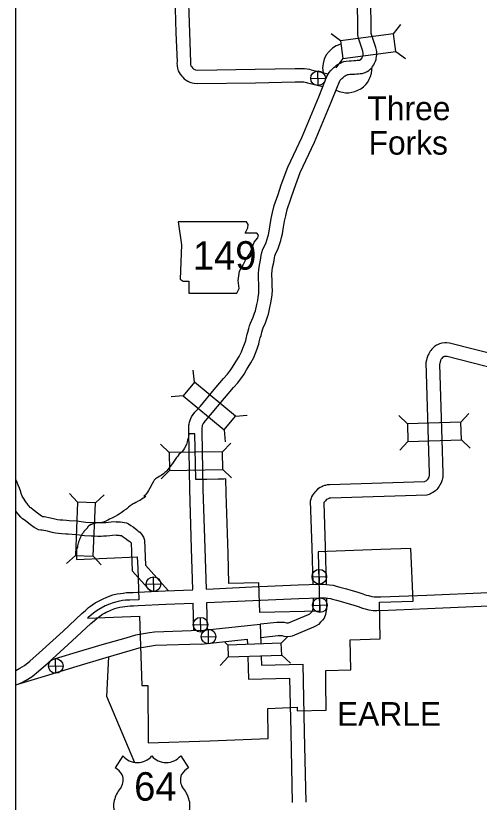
# Model space of a CAD drawing. Extents: x -117616 to 64730, y 54117 to 789866.
# Drawn here: x 61556.6 to 61659.6, y 55462.7 to 55637.7 of the extents above; entities that cross this region are included whole.
import ezdxf

# ---------------------------------------------------------------- set-up
doc = ezdxf.new("R2010")
doc.units = 0
for name, color, linetype in [('10', 7, 'Continuous'), ('15', 7, 'Continuous'), ('20', 7, 'Continuous'), ('21', 7, 'Continuous'), ('22', 7, 'Continuous'), ('24', 7, 'Continuous'), ('26', 7, 'Continuous'), ('6', 7, 'Continuous'), ('R_No Plot', 7, 'Continuous')]:
    doc.layers.add(name, color=color, linetype=linetype)

msp = doc.modelspace()

# ---------------------------------------------------------------- linework, layer by layer
at = {"layer": '10'}
for points in [[(61633.86, 55629.15), (61633.85, 55629.34), (61633.73, 55629.86), (61632.81, 55632.75), (61632.64, 55633.48), (61632.64, 55634.35), (61632.64, 55634.72), (61632.48, 55647.65)], [(61636.85, 55629.34), (61636.83, 55629.77), (61636.62, 55630.65), (61635.71, 55633.55), (61635.64, 55633.82), (61635.64, 55634.36), (61635.64, 55634.75), (61635.48, 55647.61)], [(61591.85, 55644.68), (61592.2, 55633.91), (61592.45, 55627.46), (61592.43, 55627.17), (61592.45, 55626.56), (61592.53, 55626.08), (61592.72, 55625.48), (61592.93, 55625.1), (61593.15, 55624.74), (61593.51, 55624.28), (61593.7, 55624.04), (61594.04, 55623.72), (61594.48, 55623.37), (61594.85, 55623.18), (61595.25, 55622.99), (61595.54, 55622.9), (61595.82, 55622.79), (61596.24, 55622.7), (61596.93, 55622.66), (61609.89, 55622.84), (61618.74, 55623), (61620.39, 55623), (61620.6, 55623), (61620.92, 55622.95), (61621.21, 55622.91), (61621.46, 55622.83), (61624.86, 55621.99)], [(61594.85, 55644.78), (61595.2, 55634.02), (61595.46, 55627.42), (61595.44, 55627.11), (61595.44, 55626.87), (61595.46, 55626.79), (61595.49, 55626.67), (61595.53, 55626.6), (61595.63, 55626.43), (61595.86, 55626.14), (61595.91, 55626.07), (61596.01, 55625.99), (61596.11, 55625.91), (61596.18, 55625.87), (61596.37, 55625.78), (61596.52, 55625.73), (61596.64, 55625.69), (61596.65, 55625.69), (61597, 55625.66), (61609.84, 55625.84), (61618.72, 55626), (61620.4, 55626), (61620.79, 55626), (61621.35, 55625.92), (61621.91, 55625.84), (61622.28, 55625.72), (61626.07, 55624.78)], [(61595.96, 55510.01), (61595.68, 55519.18), (61595.26, 55532.27), (61595.05, 55545.12), (61595.04, 55545.43), (61595.04, 55546.15), (61595.09, 55546.61), (61595.11, 55546.87), (61595.21, 55547.3), (61595.33, 55547.69), (61595.68, 55548.46), (61596.41, 55549.48), (61597.62, 55550.84), (61600.69, 55554.53), (61602.76, 55556.98), (61603.66, 55557.93), (61604.12, 55558.56), (61604.34, 55558.89), (61604.78, 55559.54), (61605.35, 55560.51), (61605.74, 55561.11), (61606.24, 55561.92), (61606.75, 55562.95), (61607.1, 55563.76), (61607.42, 55564.61), (61607.64, 55565.26), (61607.72, 55565.47), (61607.81, 55565.86), (61608.07, 55566.88), (61608.21, 55567.35), (61608.4, 55568.15), (61608.57, 55568.69), (61608.77, 55569.34), (61609.34, 55570.62), (61609.54, 55571.08), (61609.69, 55571.57), (61609.85, 55572.09), (61610.17, 55573.5), (61610.37, 55574.39), (61610.49, 55575.12), (61610.6, 55575.89), (61610.64, 55576.8), (61610.62, 55577.39), (61610.62, 55578.23), (61610.59, 55578.95), (61610.54, 55579.65), (61610.52, 55580.39), (61610.6, 55581.29), (61610.74, 55582.22), (61610.99, 55583.37), (61611.15, 55584.34), (61611.26, 55585.03), (61611.54, 55585.81), (61612.15, 55587.06), (61612.65, 55588.51), (61612.76, 55589), (61612.92, 55589.76), (61613.1, 55590.73), (61613.38, 55592.58), (61613.68, 55593.93), (61614.07, 55595.49), (61614.91, 55597.94), (61615.63, 55600.1), (61617.07, 55604.01), (61620.24, 55610.78), (61623.94, 55619.68), (61625.32, 55623.1), (61625.75, 55624.2), (61626.27, 55625.12), (61626.65, 55625.55), (61627.02, 55625.95), (61627.29, 55626.19), (61627.59, 55626.45), (61627.92, 55626.72), (61628.3, 55626.96), (61628.74, 55627.21), (61629.12, 55627.38), (61629.55, 55627.53), (61630.08, 55627.66), (61630.68, 55627.69), (61631.18, 55627.73), (61631.72, 55627.77), (61632.13, 55627.8), (61632.51, 55627.83), (61632.87, 55627.86), (61633.06, 55627.88), (61633.12, 55627.9), (61633.2, 55627.92), (61633.21, 55627.92), (61633.3, 55627.98), (61633.32, 55627.99), (61633.59, 55628.36), (61633.64, 55628.46), (61633.78, 55628.77), (61633.79, 55628.79), (61633.8, 55628.86), (61633.83, 55629), (61633.86, 55629.36)], [(61598.96, 55510.14), (61598.68, 55519.27), (61598.26, 55532.34), (61598.05, 55545.19), (61598.04, 55545.48), (61598.04, 55546), (61598.07, 55546.33), (61598.08, 55546.41), (61598.11, 55546.53), (61598.13, 55546.61), (61598.28, 55546.94), (61598.76, 55547.6), (61599.89, 55548.88), (61602.99, 55552.61), (61605, 55554.98), (61605.96, 55556), (61606.57, 55556.82), (61606.83, 55557.2), (61607.33, 55557.94), (61607.9, 55558.93), (61608.27, 55559.5), (61608.87, 55560.47), (61609.48, 55561.7), (61609.88, 55562.64), (61610.24, 55563.58), (61610.48, 55564.27), (61610.6, 55564.63), (61610.72, 55565.15), (61610.96, 55566.07), (61611.11, 55566.57), (61611.3, 55567.35), (61611.44, 55567.81), (61611.58, 55568.29), (61612.08, 55569.41), (61612.35, 55570.03), (61612.56, 55570.69), (61612.75, 55571.33), (61613.1, 55572.83), (61613.32, 55573.82), (61613.45, 55574.67), (61613.59, 55575.61), (61613.64, 55576.77), (61613.62, 55577.44), (61613.62, 55578.31), (61613.58, 55579.11), (61613.54, 55579.79), (61613.52, 55580.31), (61613.58, 55580.94), (61613.69, 55581.68), (61613.93, 55582.8), (61614.11, 55583.85), (61614.18, 55584.28), (61614.31, 55584.64), (61614.92, 55585.9), (61615.54, 55587.68), (61615.69, 55588.36), (61615.87, 55589.17), (61616.06, 55590.23), (61616.33, 55592.04), (61616.6, 55593.24), (61616.95, 55594.64), (61617.75, 55596.99), (61618.46, 55599.11), (61619.84, 55602.85), (61622.98, 55609.57), (61626.72, 55618.54), (61628.11, 55621.99), (61628.47, 55622.91), (61628.73, 55623.38), (61628.87, 55623.54), (61629.11, 55623.79), (61629.28, 55623.94), (61629.53, 55624.16), (61629.68, 55624.28), (61629.84, 55624.38), (61630.08, 55624.52), (61630.24, 55624.59), (61630.42, 55624.66), (61630.53, 55624.68), (61630.86, 55624.7), (61631.38, 55624.74), (61631.94, 55624.77), (61632.37, 55624.81), (61632.76, 55624.84), (61633.14, 55624.87), (61633.59, 55624.92), (61633.86, 55624.99), (61634.26, 55625.09), (61634.7, 55625.32), (61635.08, 55625.55), (61635.41, 55625.83), (61635.75, 55626.18), (61635.89, 55626.43), (61636.17, 55626.8), (61636.34, 55627.17), (61636.56, 55627.61), (61636.69, 55628), (61636.75, 55628.29), (61636.81, 55628.59), (61636.85, 55629.12)], [(61664.44, 55561.95), (61653.02, 55564.86), (61652.38, 55564.92), (61651.96, 55564.92), (61651.34, 55564.84), (61650.79, 55564.68), (61650.38, 55564.52), (61650.13, 55564.39), (61649.71, 55564.15), (61649.31, 55563.76), (61649.11, 55563.54), (61648.89, 55563.24), (61648.75, 55563.05), (61648.55, 55562.76), (61648.41, 55562.51), (61648.28, 55562.25), (61648.14, 55561.87), (61648.02, 55561.43), (61647.94, 55561.11), (61647.77, 55560.54), (61648.31, 55543.25), (61648.54, 55535.96), (61648.52, 55535.49), (61648.49, 55535.35), (61648.46, 55535.19), (61648.43, 55535.08), (61648.35, 55534.88), (61648.25, 55534.69), (61648.22, 55534.65), (61648.09, 55534.47), (61647.94, 55534.29), (61647.74, 55534.17), (61647.57, 55534.07), (61647.47, 55534.01), (61626.33, 55533.35), (61625.82, 55533.3), (61625.47, 55533.22), (61625.24, 55533.16), (61624.89, 55533.03), (61624.61, 55532.87), (61624.26, 55532.73), (61623.7, 55532.37), (61623.28, 55531.93), (61623.1, 55531.68), (61622.94, 55531.5), (61622.78, 55531.3), (61622.59, 55531.05), (61622.37, 55530.68), (61622.26, 55530.38), (61622.19, 55530.17), (61622.05, 55529.68), (61622.38, 55519.41), (61622.63, 55511.23)], [(61663.79, 55559.02), (61652.52, 55561.89), (61652.25, 55561.92), (61652.14, 55561.92), (61651.94, 55561.89), (61651.76, 55561.84), (61651.63, 55561.79), (61651.55, 55561.75), (61651.52, 55561.73), (61651.49, 55561.7), (61651.45, 55561.66), (61651.29, 55561.44), (61651.2, 55561.32), (61651.11, 55561.19), (61651.04, 55561.07), (61651.03, 55561.04), (61651, 55560.96), (61650.92, 55560.68), (61650.84, 55560.34), (61650.79, 55560.16), (61651.31, 55543.34), (61651.54, 55535.96), (61651.51, 55535.11), (61651.44, 55534.77), (61651.38, 55534.44), (61651.23, 55534.02), (61651.07, 55533.62), (61650.91, 55533.31), (61650.76, 55533.02), (61650.44, 55532.6), (61650.2, 55532.31), (61649.88, 55531.97), (61649.3, 55531.6), (61649.05, 55531.46), (61648.81, 55531.32), (61648.48, 55531.17), (61647.95, 55531.02), (61626.54, 55530.36), (61626.29, 55530.33), (61626.18, 55530.31), (61626.17, 55530.31), (61626.17, 55530.3), (61625.93, 55530.17), (61625.63, 55530.05), (61625.63, 55530.04), (61625.6, 55530.01), (61625.44, 55529.79), (61625.23, 55529.56), (61625.14, 55529.45), (61625.09, 55529.38), (61625.06, 55529.31), (61625.38, 55519.5), (61625.63, 55511.23)], [(61564.3, 55525.92), (61562.9, 55526.18), (61562.65, 55526.21), (61562.59, 55526.22), (61562.5, 55526.26), (61562.31, 55526.37), (61561.72, 55526.82), (61560.47, 55527.8), (61559.91, 55528.18), (61559.77, 55528.31), (61559.53, 55528.56), (61559.34, 55528.81), (61559.1, 55529.18), (61558.96, 55529.36), (61558.69, 55529.78), (61558.43, 55530.18), (61558.03, 55530.81), (61557.77, 55531.38), (61557.67, 55531.81), (61557.44, 55532.58), (61557.13, 55533.29), (61556.89, 55533.83), (61556.66, 55534.39), (61556.57, 55534.54)], [(61563.66, 55522.99), (61562.45, 55523.21), (61562.16, 55523.24), (61561.64, 55523.35), (61561.12, 55523.59), (61560.64, 55523.86), (61559.88, 55524.45), (61558.69, 55525.38), (61558.1, 55525.79), (61557.71, 55526.11), (61557.23, 55526.62), (61556.87, 55527.1), (61556.67, 55527.41), (61556.57, 55527.53)], [(61578.89, 55525.12), (61577.76, 55525.01), (61577.21, 55524.93), (61576.64, 55524.89), (61576.06, 55524.88), (61575.51, 55524.87), (61574.95, 55524.85), (61574.24, 55524.93), (61573.39, 55524.91), (61572.14, 55524.96), (61571.13, 55525.11), (61570.23, 55525.22), (61568.44, 55525.34), (61567.89, 55525.38), (61567.06, 55525.44), (61566.42, 55525.5), (61565.84, 55525.58), (61565.29, 55525.66), (61564.3, 55525.92)], [(61578.89, 55525.12), (61579.58, 55525.1), (61579.87, 55525.08), (61580.34, 55525.06), (61580.75, 55524.98), (61581.19, 55524.84), (61581.62, 55524.64), (61582.13, 55524.28), (61582.66, 55523.95), (61583.49, 55523.29), (61583.78, 55523.05), (61584.13, 55522.79), (61584.5, 55522.39), (61584.71, 55522.11), (61585, 55521.67), (61585.2, 55521), (61585.41, 55515.42), (61590.5, 55509.81)], [(61578.96, 55522.11), (61578.12, 55522.03), (61577.52, 55521.95), (61576.78, 55521.89), (61576.1, 55521.88), (61575.58, 55521.87), (61574.83, 55521.85), (61574.12, 55521.93), (61573.38, 55521.9), (61571.86, 55521.97), (61570.73, 55522.13), (61569.94, 55522.23), (61568.24, 55522.35), (61567.69, 55522.38), (61566.8, 55522.45), (61566.08, 55522.52), (61565.41, 55522.61), (61564.68, 55522.72), (61563.66, 55522.99)], [(61578.97, 55522.12), (61579.46, 55522.1), (61579.73, 55522.09), (61579.98, 55522.07), (61580.01, 55522.07), (61580.1, 55522.04), (61580.12, 55522.03), (61580.48, 55521.78), (61580.93, 55521.5), (61581.6, 55520.96), (61581.92, 55520.7), (61582.11, 55520.56), (61582.19, 55520.47), (61582.22, 55520.43), (61582.45, 55514.21), (61586.63, 55509.61)], [(61596.19, 55500.85), (61596.04, 55506.99)], [(61599.19, 55501.06), (61599.04, 55507.13)], [(61597.64, 55500.88), (61610.94, 55502.32), (61611.09, 55497.99)], [(61597.83, 55497.89), (61608.05, 55498.99), (61608.09, 55497.88)], [(61608.18, 55495.1), (61608.34, 55490.09), (61617.46, 55490.33), (61617.72, 55478.27), (61618.05, 55462.63)], [(61611.18, 55495.16), (61611.24, 55493.17), (61620.39, 55493.41), (61620.72, 55478.34), (61621.05, 55462.69)]]:
    msp.add_lwpolyline(points, dxfattribs=at)
at = {"layer": '15'}
for points in [[(61598.99, 55510.13), (61609.14, 55510.62), (61619.38, 55511.05), (61624.16, 55511.22), (61625.01, 55511.21), (61625.68, 55511.16), (61626.33, 55511.11), (61627.19, 55510.97), (61627.79, 55510.8), (61628.67, 55510.55), (61630.1, 55510.19), (61631.06, 55509.88), (61632.44, 55509.51), (61633.72, 55509.06), (61634.5, 55508.8), (61635.03, 55508.67), (61635.78, 55508.46), (61636.27, 55508.37), (61636.76, 55508.39), (61637.34, 55508.41), (61637.72, 55508.39), (61648.02, 55508.78), (61661.66, 55509.37)], [(61556.57, 55492.04), (61557.46, 55492.51), (61558.53, 55493.11), (61559.69, 55494.1), (61561.76, 55495.97), (61567.09, 55500.8), (61571.26, 55504.69), (61572.09, 55505.4), (61572.78, 55506), (61573.21, 55506.32), (61574.27, 55507.05), (61574.84, 55507.4), (61575.4, 55507.68), (61576.04, 55507.96), (61576.66, 55508.27), (61577.56, 55508.61), (61578.18, 55508.85), (61579.16, 55509.09), (61579.89, 55509.18), (61580.43, 55509.25), (61581.2, 55509.35), (61581.96, 55509.38), (61582.7, 55509.37), (61583.62, 55509.43), (61589.82, 55509.76), (61595.96, 55510)], [(61556.57, 55488.79), (61557.13, 55488.96), (61557.94, 55489.37), (61558.9, 55489.88), (61560.25, 55490.64), (61561.66, 55491.84), (61563.77, 55493.74), (61569.13, 55498.59), (61573.26, 55502.45), (61574.05, 55503.13), (61574.66, 55503.66), (61574.96, 55503.88), (61575.9, 55504.53), (61576.29, 55504.77), (61576.67, 55504.96), (61577.31, 55505.24), (61577.86, 55505.51), (61578.64, 55505.81), (61579.09, 55505.98), (61579.7, 55506.13), (61580.28, 55506.2), (61580.82, 55506.28), (61581.44, 55506.35), (61582.02, 55506.38), (61582.78, 55506.37), (61583.79, 55506.44), (61589.96, 55506.76), (61596, 55507)], [(61599.05, 55507.13), (61609.28, 55507.62), (61619.49, 55508.05), (61624.2, 55508.22), (61624.87, 55508.21), (61625.45, 55508.17), (61625.98, 55508.13), (61626.54, 55508.04), (61626.98, 55507.91), (61627.89, 55507.66), (61629.26, 55507.31), (61630.22, 55507), (61631.56, 55506.64), (61632.75, 55506.23), (61633.66, 55505.92), (61634.27, 55505.77), (61635.11, 55505.54), (61636.06, 55505.36), (61636.87, 55505.4), (61637.31, 55505.41), (61637.71, 55505.39), (61648.14, 55505.78), (61661.79, 55506.37)], [(61622.69, 55508.1), (61622.7, 55507.1), (61622.7, 55506.77), (61622.65, 55505.98), (61622.62, 55505.7), (61622.59, 55505.51), (61622.56, 55505.3), (61622.53, 55505.24), (61622.46, 55505.15), (61622.36, 55505.03), (61622.17, 55504.83), (61621.93, 55504.58), (61621.87, 55504.55), (61621.61, 55504.43), (61617.15, 55502.54), (61617.08, 55502.54), (61616.83, 55502.57), (61616.31, 55502.7), (61615.63, 55502.72), (61615.23, 55502.72), (61614.66, 55502.69), (61610.97, 55502.32)], [(61625.69, 55508.1), (61625.7, 55507.12), (61625.7, 55506.69), (61625.64, 55505.75), (61625.6, 55505.25), (61625.55, 55505.01), (61625.48, 55504.5), (61625.13, 55503.68), (61624.76, 55503.22), (61624.55, 55502.98), (61624.32, 55502.74), (61623.86, 55502.27), (61623.34, 55501.93), (61622.82, 55501.68), (61618.04, 55499.66), (61617.65, 55499.57), (61616.99, 55499.53), (61616.28, 55499.61), (61615.89, 55499.71), (61615.59, 55499.72), (61615.31, 55499.72), (61614.89, 55499.7), (61611.06, 55499.31)], [(61597.62, 55500.88), (61587.41, 55500.53), (61586.33, 55500.39), (61584.53, 55500.12), (61583.23, 55499.89), (61581.09, 55499.23), (61575.72, 55497.7), (61569.3, 55495.77), (61564.4, 55494.28)], [(61597.83, 55497.89), (61587.66, 55497.54), (61586.75, 55497.42), (61585.01, 55497.16), (61583.93, 55496.97), (61581.94, 55496.35), (61576.57, 55494.82), (61570.17, 55492.89), (61562.91, 55490.69), (61557, 55488.92)]]:
    msp.add_lwpolyline(points, dxfattribs=at)
at = {"layer": '20'}
for p, q in [((61640.59, 55633.72), (61642.19, 55635.82)), ((61628.81, 55632.15), (61626.72, 55633.75)), ((61641.11, 55629.8), (61643.21, 55628.2)), ((61629.34, 55628.22), (61627.74, 55626.12)), ((61596.3, 55556.2), (61596.06, 55558.82)), ((61593.77, 55553.15), (61591.14, 55552.91)), ((61605.43, 55548.6), (61608.06, 55548.84)), ((61643.66, 55546.92), (61641.74, 55548.73)), ((61655.54, 55547.29), (61657.35, 55549.22)), ((61655.54, 55547.29), (61643.66, 55546.92)), ((61643.66, 55546.92), (61643.79, 55542.97)), ((61655.66, 55543.34), (61655.54, 55547.29)), ((61602.9, 55545.55), (61603.14, 55542.92)), ((61590.69, 55540.52), (61588.79, 55542.35)), ((61602.56, 55540.71), (61604.4, 55542.61)), ((61643.79, 55542.97), (61641.98, 55541.04)), ((61643.79, 55542.97), (61655.66, 55543.34)), ((61655.66, 55543.34), (61657.59, 55541.53)), ((61590.75, 55536.56), (61588.92, 55534.66)), ((61602.63, 55536.75), (61604.53, 55534.92)), ((61570.32, 55529.48), (61568.53, 55531.42)), ((61574.28, 55529.31), (61576.22, 55531.1)), ((61569.83, 55517.61), (61567.89, 55515.82)), ((61573.79, 55517.44), (61575.58, 55515.5)), ((61603.75, 55497.68), (61602.96, 55498.41)), ((61615.62, 55498.07), (61603.75, 55497.68)), ((61615.62, 55498.07), (61616.98, 55499.51)), ((61615.71, 55495.44), (61615.62, 55498.07)), ((61603.75, 55497.68), (61603.84, 55495.05)), ((61603.84, 55495.05), (61602.03, 55493.12)), ((61603.84, 55495.05), (61615.71, 55495.44)), ((61615.71, 55495.44), (61617.64, 55493.63))]:
    msp.add_line(p, q, dxfattribs=at)
for points in [[(61640.59, 55633.72), (61628.81, 55632.15), (61629.34, 55628.22), (61641.11, 55629.8)], [(61593.77, 55553.15), (61602.9, 55545.55), (61605.43, 55548.6), (61596.3, 55556.2)], [(61590.75, 55536.56), (61602.63, 55536.75), (61602.56, 55540.71), (61590.69, 55540.52)], [(61573.79, 55517.44), (61574.28, 55529.31), (61570.32, 55529.48), (61569.83, 55517.61)]]:
    msp.add_lwpolyline(points, close=True, dxfattribs=at)
at = {"layer": '21'}
msp.add_lwpolyline([(61592.7, 55591.86), (61593.46, 55586.78), (61593.12, 55579.09), (61593.8, 55578.66), (61595.07, 55578.66), (61595.07, 55575.96), (61605.72, 55575.96), (61606.23, 55577.06), (61606.06, 55578.83), (61606.32, 55580.86), (61607.25, 55582.47), (61607.84, 55583.65), (61608.68, 55584.92), (61609.19, 55586.28), (61609.62, 55587.38), (61610.38, 55588.31), (61610.55, 55588.9), (61610.21, 55589.32), (61607.59, 55589.32), (61608.18, 55590.51), (61608.26, 55591.27), (61607.91, 55591.85)], close=True, dxfattribs=at)
at = {"layer": '22'}
for p, q in [((61580.39, 55473.03), (61578.66, 55470.35)), ((61593.26, 55473.03), (61594.99, 55470.35))]:
    msp.add_line(p, q, dxfattribs=at)
msp.add_lwpolyline([(61583.02, 55471.46), (61576.8, 55486.21), (61577.24, 55495.03)], dxfattribs=at)
for centre, radius, start, end in [((61583.61, 55475.74), 4.21, 220.075, 319.6701), ((61590.03, 55475.74), 4.21, 220.3299, 319.925), ((61576.4, 55466.47), 4.5, 30.7809, 59.9883), ((61597.25, 55466.47), 4.5, 120.0117, 149.2191), ((61577.39, 55467.65), 3.08, 328.8105, 21.2108), ((61596.26, 55467.65), 3.08, 158.7892, 211.1895), ((61585.45, 55461.33), 7.19, 138.9565, 162.6913), ((61588.2, 55461.33), 7.19, 17.3087, 41.0435), ((61583.07, 55461.92), 4.75, 160.9576, 197.3819), ((61590.57, 55461.92), 4.75, 342.6181, 19.0424)]:
    msp.add_arc(centre, radius, start, end, dxfattribs=at)
at = {"layer": '24'}
for start, end in [(105.4222, 190.8016), (243.6025, 2.6367)]:
    msp.add_arc((61630.3, 55626.1), 5.5, start, end, dxfattribs=at)
at = {"layer": '26'}
for p, q in [((61623.82, 55622.2), (61623.75, 55625.46)), ((61622.16, 55623.79), (61625.41, 55623.87)), ((61624.12, 55511.26), (61624.04, 55514.51)), ((61587.26, 55509.62), (61587.19, 55512.87)), ((61622.45, 55512.85), (61625.71, 55512.92)), ((61585.6, 55511.21), (61588.85, 55511.28)), ((61624.24, 55504.92), (61624.17, 55508.18)), ((61622.58, 55506.51), (61625.83, 55506.59)), ((61597.7, 55500.57), (61597.63, 55503.83)), ((61596.04, 55502.16), (61599.29, 55502.24)), ((61599.47, 55497.94), (61599.4, 55501.19)), ((61597.81, 55499.53), (61601.06, 55499.6)), ((61565.52, 55491.39), (61565.44, 55494.64)), ((61563.85, 55492.98), (61567.11, 55493.05))]:
    msp.add_line(p, q, dxfattribs=at)
for centre in [(61623.79, 55623.83), (61624.08, 55512.88), (61587.22, 55511.24), (61624.2, 55506.55), (61597.66, 55502.2), (61599.44, 55499.57), (61565.48, 55493.02)]:
    msp.add_circle(centre, 1.63, dxfattribs=at)
at = {"layer": '6'}
for points in [[(61595.09, 55544.66), (61595.05, 55544.46), (61595.02, 55544.25), (61594.99, 55544.03), (61594.89, 55543.65), (61594.78, 55543.26), (61594.69, 55542.87), (61594.63, 55542.63), (61594.51, 55542.34), (61594.08, 55541.48), (61593.87, 55541.1), (61593.59, 55540.76), (61593.34, 55540.5), (61592.87, 55540.05), (61592.59, 55539.74), (61592.31, 55539.42), (61591.4, 55538.05), (61590.92, 55537.44), (61590.63, 55537.05), (61590.41, 55536.72), (61590.15, 55536.45), (61589.95, 55536.26), (61589.71, 55536.05), (61589.4, 55535.78), (61588.88, 55535.43), (61588.5, 55535.2), (61588.14, 55534.98), (61587.85, 55534.83), (61587.66, 55534.67), (61587.51, 55534.54), (61587.37, 55534.35), (61587.19, 55534.09), (61586.89, 55533.57), (61586.36, 55532.57), (61586.1, 55532.04), (61585.88, 55531.72), (61585.44, 55531.13), (61585.25, 55530.94), (61585.09, 55530.79)], [(61596.65, 55534.49), (61596.55, 55538.01), (61596.36, 55544.71), (61595.09, 55544.66)], [(61637.46, 55507.19), (61644.92, 55507.44), (61644.43, 55519.15), (61637.72, 55518.91), (61623.8, 55518.42), (61623.97, 55511.82), (61624.02, 55509.82), (61624.14, 55505.22), (61610.84, 55504.89), (61610.72, 55509.19), (61610.65, 55511.52), (61603.99, 55511.37), (61603.79, 55518.02), (61603.4, 55531.41), (61603.31, 55534.66), (61602.84, 55534.62), (61602.31, 55534.6), (61601.55, 55534.59), (61599.1, 55534.52), (61596.65, 55534.49)], [(61585.46, 55530.8), (61585.36, 55530.69), (61585.19, 55530.55), (61584.9, 55530.34), (61584.64, 55530.16), (61584.18, 55529.88), (61583.76, 55529.67), (61583.31, 55529.41), (61582.91, 55529.17), (61582.68, 55529.08), (61582.49, 55528.97), (61582.26, 55528.83), (61582.01, 55528.64), (61581.62, 55528.33), (61581.28, 55528.02), (61581.03, 55527.86), (61580.78, 55527.68), (61580.6, 55527.53), (61580.02, 55527.12), (61579.56, 55526.83), (61579.22, 55526.61), (61578.66, 55526.29), (61578.07, 55525.99), (61577.43, 55525.72), (61577.02, 55525.47), (61576.6, 55525.25), (61576.24, 55525.07), (61575.94, 55524.97), (61575.7, 55524.93), (61575.32, 55524.86), (61575.1, 55524.86), (61574.94, 55524.87), (61574.79, 55524.86), (61574.39, 55524.8), (61574.09, 55524.75), (61573.87, 55524.69), (61573.75, 55524.63), (61573.39, 55524.52), (61573.26, 55524.47), (61572.98, 55524.29), (61572.73, 55524.12), (61572.58, 55523.99), (61572.54, 55523.91), (61572.5, 55523.76), (61572.38, 55523.64), (61572.3, 55523.52), (61571.88, 55523.09), (61571.74, 55522.94), (61571.64, 55522.76), (61571.49, 55522.6), (61571.36, 55522.42), (61571.22, 55522.16), (61571.04, 55521.84), (61570.85, 55521.4), (61570.67, 55520.95), (61570.61, 55520.78), (61570.56, 55520.62), (61570.5, 55520.49), (61570.45, 55520.32), (61570.34, 55519.76), (61570.27, 55519.46), (61570.18, 55519.24), (61570.11, 55518.89), (61570.08, 55518.81), (61570.05, 55518.77)], [(61585.09, 55530.79), (61585.46, 55530.8)], [(61570.05, 55518.77), (61570.06, 55516.7), (61583.6, 55517.29), (61583.75, 55514.75)], [(61583.75, 55514.75), (61583.93, 55507.76), (61581.96, 55507.7), (61580.95, 55507.64), (61580.28, 55507.56), (61579.38, 55507.37), (61578.22, 55507.05), (61577.39, 55506.74), (61576.49, 55506.37), (61575.07, 55505.6), (61574.45, 55505.2), (61573.85, 55504.76), (61572.66, 55503.77), (61572.53, 55503.64)], [(61586, 55475.94), (61599.73, 55476.36), (61612.72, 55476.89), (61612.65, 55483.58), (61619.14, 55483.84), (61619.15, 55483.01), (61625.59, 55483.16), (61625.54, 55489.33), (61625.51, 55491.98), (61631.09, 55492.17), (61630.95, 55498.83), (61637.59, 55499.05), (61637.46, 55507.19)], [(61572.53, 55503.64), (61584.06, 55504.07), (61584.52, 55490.84), (61584.6, 55488.64), (61585.91, 55488.68), (61586, 55475.94)]]:
    msp.add_lwpolyline(points, dxfattribs=at)
at = {"layer": 'R_No Plot'}
msp.add_lwpolyline([(61556.57, 56155.54), (62285.97, 56155.54), (62285.97, 55371.05), (61556.57, 55371.05)], close=True, dxfattribs=at)

# ---------------------------------------------------------------- texts
at = {"layer": '21'}
msp.add_text('149', height=6.336, dxfattribs=at).set_placement((61595.96, 55581.23))
at = {"layer": '22'}
msp.add_text('64', height=6.336, dxfattribs=at).set_placement((61582.9, 55463.04))
at = {"layer": '24'}
for s, p in [('Three', (61634.78, 55614.49)), ('Forks', (61635.03, 55606.83))]:
    msp.add_text(s, height=5.28, dxfattribs=at).set_placement(p)
at = {"layer": '6'}
msp.add_text('EARLE', height=5.28, dxfattribs=at).set_placement((61628, 55479.7))

doc.saveas('drawing.dxf')
